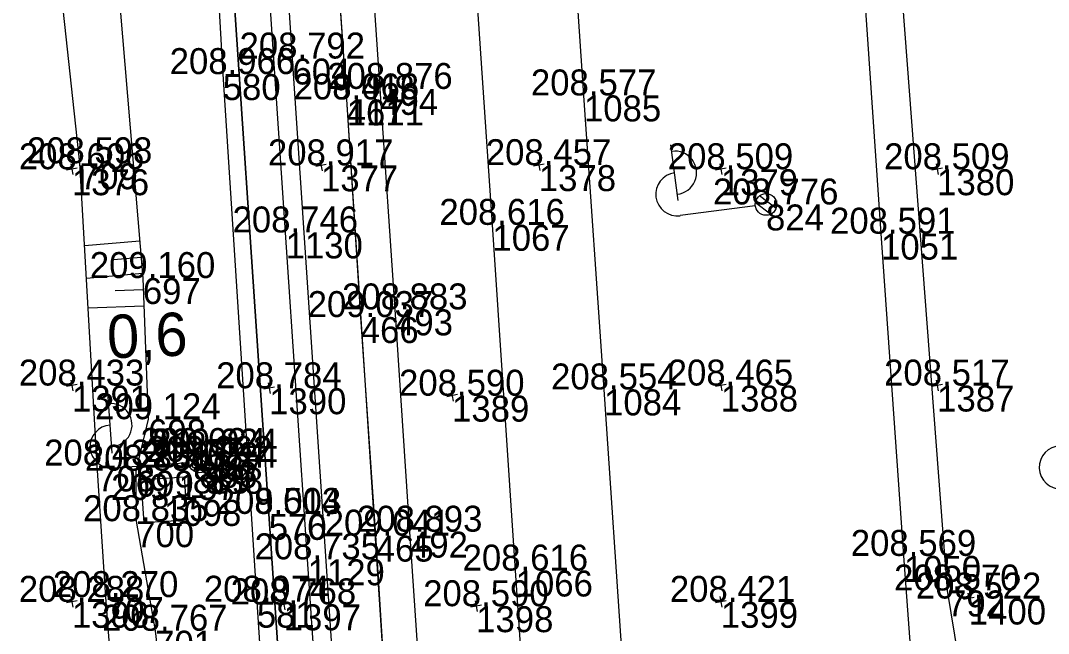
# Model space of a CAD drawing. Extents: x -556590 to -554855, y -1137918 to -1135717.
# Drawn here: x -554952.37 to -554904.86, y -1137601.46 to -1137573.12 of the extents above; entities that cross this region are included whole.
import ezdxf

# ---------------------------------------------------------------- set-up
doc = ezdxf.new("R2010")
doc.units = 0
for name, color, linetype in [('Vrstva 1', 7, 'Continuous'), ('Vrstva 12', 7, 'Continuous'), ('Vrstva 14', 7, 'Continuous'), ('Vrstva 25', 7, 'Continuous'), ('Vrstva 47', 7, 'Continuous'), ('Vrstva 48', 7, 'Continuous'), ('Vrstva 49', 7, 'Continuous'), ('Vrstva 51', 7, 'Continuous'), ('Vrstva 60', 7, 'Continuous'), ('Vrstva 61', 7, 'Continuous')]:
    doc.layers.add(name, color=color, linetype=linetype)

msp = doc.modelspace()

# ---------------------------------------------------------------- linework, layer by layer
at = {"layer": 'Vrstva 1'}
for points in [[(-554924.167, -1137608.122), (-554924.511, -1137603.151), (-554925.397, -1137590.18), (-554926.328, -1137576.586), (-554927.274, -1137562.665), (-554928.265, -1137548.068), (-554929.313, -1137532.88), (-554930.318, -1137518.241), (-554930.722, -1137512.299)], [(-554917.975, -1137769.552), (-554918.963, -1137754.815), (-554920.086, -1137737.896), (-554921.053, -1137723.548), (-554921.381, -1137719.023), (-554921.495, -1137717.207), (-554921.933, -1137710.655), (-554922.979, -1137695.094), (-554924.253, -1137675.995), (-554925.623, -1137655.572), (-554926.937, -1137636.258), (-554927.454, -1137628.755), (-554928.446, -1137614.083), (-554929.485, -1137598.553), (-554930.559, -1137582.57), (-554931.667, -1137566.254), (-554932.879, -1137548.591), (-554934.309, -1137529.922)], [(-554927.452, -1137770.473), (-554928.449, -1137755.712), (-554929.562, -1137739.23), (-554930.556, -1137724.715), (-554930.9, -1137719.598), (-554931.034, -1137717.552), (-554931.481, -1137710.736), (-554932.204, -1137700.023), (-554932.469, -1137696.167), (-554932.595, -1137694.151), (-554933.117, -1137686.686), (-554934.152, -1137671.759), (-554934.854, -1137661.232), (-554935.125, -1137657.229), (-554935.687, -1137648.862), (-554936.859, -1137631.513), (-554937.258, -1137625.309), (-554938.149, -1137612.094), (-554939.101, -1137598.034), (-554940.12, -1137582.921), (-554941.144, -1137567.775), (-554942.217, -1137552.225), (-554943.433, -1137536.043)], [(-554912.12, -1137717.809), (-554912.248, -1137715.711), (-554912.365, -1137713.967), (-554912.887, -1137706.122), (-554912.119, -1137688.223), (-554912.088, -1137687.497), (-554911.853, -1137682.02), (-554911.103, -1137668.018), (-554910.285, -1137652.829), (-554909.709, -1137641.532), (-554909.501, -1137632.959), (-554909.737, -1137623.526), (-554909.95, -1137619.461), (-554910.61, -1137610.419), (-554911.54, -1137597.875), (-554912.594, -1137582.977), (-554913.612, -1137568.149), (-554914.538, -1137554.794), (-554914.947, -1137549.002), (-554915.779, -1137537.195)], [(-554930.884, -1137648.475), (-554931.599, -1137637.897), (-554932.285, -1137627.724), (-554932.968, -1137617.617), (-554933.656, -1137607.436), (-554934.37, -1137596.756), (-554935.06, -1137586.479), (-554935.745, -1137576.286), (-554936.45, -1137565.815), (-554937.151, -1137555.461), (-554937.161, -1137555.34), (-554937.226, -1137554.403), (-554937.848, -1137545.575)]]:
    msp.add_lwpolyline(points, dxfattribs=at)
at = {"layer": 'Vrstva 12'}
msp.add_lwpolyline([(-554943.834, -1137593.191), (-554943.838, -1137593.802), (-554944.411, -1137593.79), (-554944.377, -1137593.165), (-554943.834, -1137593.191)], dxfattribs=at)
at = {"layer": 'Vrstva 14'}
for points in [[(-554943.664, -1137554.571), (-554944.223, -1137554.644), (-554943.027, -1137575.6), (-554941.448, -1137599.994), (-554939.649, -1137627.718), (-554937.668, -1137657.599), (-554936.721, -1137657.499)], [(-554936.721, -1137657.499), (-554936.819, -1137656.544), (-554938.386, -1137633.229), (-554940.9, -1137595.934), (-554942.999, -1137564.635), (-554943.625, -1137555.587), (-554943.664, -1137554.571)], [(-554943.664, -1137554.571), (-554943.625, -1137555.587), (-554942.999, -1137564.635), (-554940.9, -1137595.934), (-554938.386, -1137633.229), (-554936.819, -1137656.544), (-554936.721, -1137657.499)], [(-554926.758, -1137768.121), (-554928.518, -1137741.891), (-554929.98, -1137719.751), (-554930.124, -1137717.521), (-554931.584, -1137696.135), (-554931.726, -1137694.002), (-554933.296, -1137671.213), (-554933.974, -1137661.145), (-554934.241, -1137656.955), (-554935.944, -1137632.264), (-554937.931, -1137602.72), (-554939.802, -1137574.881), (-554941.104, -1137554.789), (-554938.902, -1137554.586)], [(-554931.889, -1137658.069), (-554931.922, -1137657.332), (-554933.251, -1137637.218), (-554934.945, -1137612.635), (-554937.297, -1137576.773), (-554938.774, -1137555.612), (-554938.902, -1137554.586)], [(-554929.334, -1137695.867), (-554929.441, -1137693.923), (-554929.5, -1137693.042), (-554930, -1137690), (-554930.173, -1137683.019), (-554930.845, -1137672.941), (-554931.537, -1137662.834), (-554931.685, -1137660.824), (-554931.78, -1137659.935), (-554931.889, -1137658.069), (-554931.922, -1137657.332), (-554932.592, -1137647.264), (-554933.251, -1137637.218), (-554933.96, -1137627.13), (-554934.647, -1137617.064), (-554935.312, -1137607.011), (-554935.955, -1137596.939), (-554936.647, -1137586.834), (-554937.297, -1137576.773), (-554937.979, -1137566.689), (-554938.774, -1137555.612), (-554938.902, -1137554.586)]]:
    msp.add_lwpolyline(points, dxfattribs=at)
at = {"layer": 'Vrstva 25'}
for p, q in [((-554921.968, -1137581.451), (-554922.304, -1137578.873)), ((-554917.447, -1137581.808), (-554918.206, -1137581.225)), ((-554918.407, -1137581.693), (-554921.877, -1137582.145)), ((-554917.704, -1137582.083), (-554918.402, -1137581.547)), ((-554948.138, -1137593.12), (-554948.325, -1137590.527)), ((-554943.645, -1137593.738), (-554944.369, -1137593.111)), ((-554944.597, -1137593.567), (-554948.088, -1137593.818)), ((-554943.918, -1137593.997), (-554944.583, -1137593.422))]:
    msp.add_line(p, q, dxfattribs=at)
for centre in [(-554917.911, -1137581.628), (-554944.098, -1137593.531)]:
    msp.add_circle(centre, 0.5, dxfattribs=at)
for centre, start, end in [((-554922.124, -1137580.161), 276.7279, 98.1331), ((-554922.007, -1137581.154), 97.4305, 277.4305), ((-554948.219, -1137591.823), 273.4165, 94.8217), ((-554948.159, -1137592.821), 94.1191, 274.1191), ((-554904.277, -1137593.785), 91.7172, 271.7172)]:
    msp.add_arc(centre, 1, start, end, dxfattribs=at)
at = {"layer": 'Vrstva 47'}
msp.add_lwpolyline([(-554944.806, -1137594.224), (-554944.671, -1137596.219), (-554946.666, -1137596.354), (-554946.801, -1137594.359), (-554944.806, -1137594.224)], dxfattribs=at)
at = {"layer": 'Vrstva 48'}
for p, q in [((-554946.863, -1137583.331), (-554949.41, -1137583.546)), ((-554946.8, -1137584.078), (-554948.084, -1137584.187)), ((-554946.737, -1137584.826), (-554949.325, -1137585.044)), ((-554946.7, -1137585.575), (-554947.994, -1137585.623)), ((-554946.672, -1137586.324), (-554949.246, -1137586.42))]:
    msp.add_line(p, q, dxfattribs=at)
at = {"layer": 'Vrstva 49'}
for p, q in [((-554950.047, -1137579.754), (-554949.953, -1137580.246)), ((-554938.238, -1137579.773), (-554938.73, -1137579.867)), ((-554938.531, -1137579.574), (-554938.437, -1137580.066)), ((-554928.167, -1137579.763), (-554928.659, -1137579.857)), ((-554928.46, -1137579.564), (-554928.366, -1137580.056)), ((-554920.047, -1137579.754), (-554919.953, -1137580.246)), ((-554910.047, -1137579.754), (-554909.953, -1137580.246)), ((-554949.754, -1137579.953), (-554950.246, -1137580.047)), ((-554919.754, -1137579.953), (-554920.246, -1137580.047)), ((-554909.754, -1137579.953), (-554910.246, -1137580.047)), ((-554950.047, -1137589.754), (-554949.953, -1137590.246)), ((-554920.047, -1137589.754), (-554919.953, -1137590.246)), ((-554910.047, -1137589.754), (-554909.953, -1137590.246)), ((-554949.754, -1137589.953), (-554950.246, -1137590.047)), ((-554940.634, -1137590.079), (-554941.126, -1137590.173)), ((-554940.927, -1137589.88), (-554940.833, -1137590.372)), ((-554932.471, -1137590.222), (-554932.377, -1137590.714)), ((-554919.754, -1137589.953), (-554920.246, -1137590.047)), ((-554909.754, -1137589.953), (-554910.246, -1137590.047)), ((-554932.178, -1137590.421), (-554932.67, -1137590.515)), ((-554950.047, -1137599.754), (-554949.953, -1137600.246)), ((-554920.047, -1137599.754), (-554919.953, -1137600.246)), ((-554908.291, -1137599.801), (-554908.783, -1137599.895)), ((-554908.584, -1137599.602), (-554908.49, -1137600.094)), ((-554949.754, -1137599.953), (-554950.246, -1137600.047)), ((-554939.96, -1137600.069), (-554940.452, -1137600.163)), ((-554940.253, -1137599.87), (-554940.159, -1137600.362)), ((-554931.064, -1137600.155), (-554931.556, -1137600.249)), ((-554931.357, -1137599.956), (-554931.263, -1137600.448)), ((-554919.754, -1137599.953), (-554920.246, -1137600.047))]:
    msp.add_line(p, q, dxfattribs=at)
for points in [[(-554951.38, -1137516.096), (-554950.362, -1137520.761), (-554949.334, -1137537.69), (-554948.595, -1137552.125), (-554948.14, -1137568.191), (-554946.72, -1137585.029), (-554946.477, -1137591.556), (-554947.039, -1137593.937), (-554947.027, -1137596.272), (-554946.152, -1137601.334), (-554945.152, -1137610.021), (-554945.058, -1137616.778), (-554945.247, -1137625.395)], [(-554945.247, -1137625.395), (-554946.746, -1137619.421), (-554947.672, -1137609.573), (-554948.428, -1137599.781), (-554948.83, -1137593.698), (-554949.629, -1137579.724), (-554951.035, -1137566.737), (-554950.648, -1137554.742), (-554950.163, -1137542.828), (-554950.887, -1137529.142), (-554951.325, -1137520.784), (-554951.38, -1137516.096)]]:
    msp.add_lwpolyline(points, dxfattribs=at)
at = {"layer": 'Vrstva 51'}
msp.add_lwpolyline([(-554923.958, -1137439.154), (-554921.384, -1137460.492), (-554920.249, -1137473.563), (-554918.745, -1137491.257), (-554915.318, -1137516.028), (-554914.46, -1137526.509), (-554912.018, -1137566.83), (-554909.54, -1137599.474), (-554906.296, -1137619.179), (-554904.054, -1137640.988), (-554902.007, -1137663.515), (-554901.204, -1137677.928), (-554900.627, -1137681.481), (-554898.957, -1137685.66), (-554896.57, -1137689.296), (-554893.815, -1137691.613), (-554889.437, -1137693.47), (-554883.069, -1137697.253), (-554880.009, -1137699.781), (-554876.436, -1137704.84), (-554873.989, -1137710.204), (-554871.95, -1137718.337), (-554870.137, -1137731.24), (-554867.796, -1137750.715)], dxfattribs=at)
at = {"layer": 'Vrstva 60'}
for p, q in [((-554939.802, -1137574.881), (-554939.802, -1137574.881)), ((-554943.027, -1137575.6), (-554943.027, -1137575.6)), ((-554935.745, -1137576.286), (-554935.745, -1137576.286)), ((-554937.297, -1137576.773), (-554937.297, -1137576.773)), ((-554937.297, -1137576.773), (-554937.297, -1137576.773)), ((-554926.328, -1137576.586), (-554926.328, -1137576.586)), ((-554949.629, -1137579.724), (-554949.629, -1137579.724)), ((-554938.484, -1137579.82), (-554938.484, -1137579.82)), ((-554928.413, -1137579.81), (-554928.413, -1137579.81)), ((-554950, -1137580), (-554950, -1137580)), ((-554920, -1137580), (-554920, -1137580)), ((-554910, -1137580), (-554910, -1137580)), ((-554917.911, -1137581.628), (-554917.911, -1137581.628)), ((-554930.559, -1137582.57), (-554930.559, -1137582.57)), ((-554940.12, -1137582.921), (-554940.12, -1137582.921)), ((-554912.594, -1137582.977), (-554912.594, -1137582.977)), ((-554946.72, -1137585.029), (-554946.72, -1137585.029)), ((-554935.06, -1137586.479), (-554935.06, -1137586.479)), ((-554936.647, -1137586.834), (-554936.647, -1137586.834)), ((-554950, -1137590), (-554950, -1137590)), ((-554940.88, -1137590.126), (-554940.88, -1137590.126)), ((-554925.397, -1137590.18), (-554925.397, -1137590.18)), ((-554920, -1137590), (-554920, -1137590)), ((-554910, -1137590), (-554910, -1137590)), ((-554932.424, -1137590.468), (-554932.424, -1137590.468)), ((-554946.477, -1137591.556), (-554946.477, -1137591.556)), ((-554944.377, -1137593.165), (-554944.377, -1137593.165)), ((-554944.098, -1137593.531), (-554944.098, -1137593.531)), ((-554943.834, -1137593.191), (-554943.834, -1137593.191)), ((-554948.83, -1137593.698), (-554948.83, -1137593.698)), ((-554947.039, -1137593.937), (-554947.039, -1137593.937)), ((-554944.411, -1137593.79), (-554944.411, -1137593.79)), ((-554943.838, -1137593.802), (-554943.838, -1137593.802)), ((-554945.736, -1137595.289), (-554945.736, -1137595.289)), ((-554940.9, -1137595.934), (-554940.9, -1137595.934)), ((-554940.9, -1137595.934), (-554940.9, -1137595.934)), ((-554947.027, -1137596.272), (-554947.027, -1137596.272)), ((-554935.955, -1137596.939), (-554935.955, -1137596.939)), ((-554934.37, -1137596.756), (-554934.37, -1137596.756)), ((-554911.54, -1137597.875), (-554911.54, -1137597.875)), ((-554939.101, -1137598.034), (-554939.101, -1137598.034)), ((-554929.485, -1137598.553), (-554929.485, -1137598.553)), ((-554948.428, -1137599.781), (-554948.428, -1137599.781)), ((-554909.54, -1137599.474), (-554909.54, -1137599.474)), ((-554950, -1137600), (-554950, -1137600)), ((-554941.448, -1137599.994), (-554941.448, -1137599.994)), ((-554940.206, -1137600.116), (-554940.206, -1137600.116)), ((-554931.31, -1137600.202), (-554931.31, -1137600.202)), ((-554920, -1137600), (-554920, -1137600)), ((-554908.537, -1137599.848), (-554908.537, -1137599.848)), ((-554946.152, -1137601.334), (-554946.152, -1137601.334))]:
    msp.add_line(p, q, dxfattribs=at)

# ---------------------------------------------------------------- texts
at = {"layer": 'Vrstva 25'}
msp.add_text('4', height=1.5, rotation=94.1191, dxfattribs=at).set_placement((-554942.203, -1137593.249))
at = {"layer": 'Vrstva 48'}
msp.add_text('0,6', height=2, rotation=2.1321, dxfattribs=at).set_placement((-554948.338, -1137588.744))
at = {"layer": 'Vrstva 60'}
for s, p in [('604', (-554939.802, -1137576.081)), ('580', (-554943.027, -1137576.8)), ('494', (-554935.745, -1137577.486)), ('467', (-554937.297, -1137577.973)), ('1111', (-554937.297, -1137577.973)), ('1085', (-554926.328, -1137577.786)), ('709', (-554949.629, -1137580.924)), ('1377', (-554938.484, -1137581.02)), ('1378', (-554928.413, -1137581.01)), ('1376', (-554950, -1137581.2)), ('1379', (-554920, -1137581.2)), ('1380', (-554910, -1137581.2)), ('824', (-554917.911, -1137582.828)), ('1067', (-554930.559, -1137583.77)), ('1130', (-554940.12, -1137584.121)), ('1051', (-554912.594, -1137584.177)), ('697', (-554946.72, -1137586.229)), ('493', (-554935.06, -1137587.679)), ('466', (-554936.647, -1137588.034)), ('1391', (-554950, -1137591.2)), ('1390', (-554940.88, -1137591.326)), ('1084', (-554925.397, -1137591.38)), ('1388', (-554920, -1137591.2)), ('1387', (-554910, -1137591.2)), ('1389', (-554932.424, -1137591.668)), ('698', (-554946.477, -1137592.756)), ('890', (-554944.377, -1137594.365)), ('886', (-554944.098, -1137594.731)), ('887', (-554943.834, -1137594.391)), ('708', (-554948.83, -1137594.898)), ('699', (-554947.039, -1137595.137)), ('889', (-554944.411, -1137594.99)), ('888', (-554943.838, -1137595.002)), ('1098', (-554945.736, -1137596.489)), ('570', (-554940.9, -1137597.134)), ('576', (-554940.9, -1137597.134)), ('700', (-554947.027, -1137597.472)), ('465', (-554935.955, -1137598.139)), ('492', (-554934.37, -1137597.956)), ('1050', (-554911.54, -1137599.075)), ('1129', (-554939.101, -1137599.234)), ('1066', (-554929.485, -1137599.753)), ('707', (-554948.428, -1137600.981)), ('792', (-554909.54, -1137600.674)), ('1396', (-554950, -1137601.2)), ('581', (-554941.448, -1137601.194)), ('1397', (-554940.206, -1137601.316)), ('1398', (-554931.31, -1137601.402)), ('1399', (-554920, -1137601.2)), ('1400', (-554908.537, -1137601.048)), ('701', (-554946.152, -1137602.534))]:
    msp.add_text(s, height=1.2, dxfattribs=at).set_placement(p)
at = {"layer": 'Vrstva 61'}
for s, p in [('208.792', (-554942.25, -1137574.881)), ('208.966', (-554945.479, -1137575.6)), ('208.876', (-554938.197, -1137576.286)), ('209.063', (-554939.749, -1137576.773)), ('208.416', (-554939.749, -1137576.773)), ('208.577', (-554928.78, -1137576.586)), ('208.606', (-554952.452, -1137580)), ('208.598', (-554952.083, -1137579.724)), ('208.917', (-554940.936, -1137579.82)), ('208.457', (-554930.865, -1137579.81)), ('208.509', (-554922.454, -1137580)), ('208.509', (-554912.454, -1137580)), ('208.776', (-554920.363, -1137581.628)), ('208.746', (-554942.572, -1137582.921)), ('208.616', (-554933.011, -1137582.57)), ('208.591', (-554914.951, -1137582.977)), ('209.160', (-554949.171, -1137585.029)), ('208.883', (-554937.512, -1137586.479)), ('209.037', (-554939.099, -1137586.834)), ('208.433', (-554952.452, -1137590)), ('208.465', (-554922.456, -1137590)), ('208.517', (-554912.452, -1137590)), ('208.784', (-554943.331, -1137590.126)), ('208.590', (-554934.875, -1137590.468)), ('208.554', (-554927.848, -1137590.18)), ('209.124', (-554948.928, -1137591.556)), ('209.024', (-554946.828, -1137593.165)), ('209.024', (-554946.285, -1137593.191)), ('208.437', (-554951.282, -1137593.698)), ('209.024', (-554946.862, -1137593.79)), ('209.062', (-554946.546, -1137593.531)), ('209.024', (-554946.289, -1137593.802)), ('208.851', (-554949.396, -1137593.937)), ('209.137', (-554948.188, -1137595.289)), ('208.835', (-554949.483, -1137596.272)), ('208.513', (-554943.352, -1137595.934)), ('209.004', (-554943.351, -1137595.934)), ('209.041', (-554938.312, -1137596.939)), ('208.893', (-554936.822, -1137596.756)), ('208.735', (-554941.557, -1137598.034)), ('208.569', (-554913.994, -1137597.875)), ('208.616', (-554931.937, -1137598.553)), ('208.570', (-554911.991, -1137599.474)), ('208.288', (-554952.454, -1137600)), ('208.270', (-554950.879, -1137599.781)), ('208.974', (-554943.899, -1137599.994)), ('208.421', (-554922.357, -1137600)), ('208.522', (-554910.985, -1137599.848)), ('208.768', (-554942.66, -1137600.116)), ('208.590', (-554933.761, -1137600.202)), ('208.767', (-554948.604, -1137601.334))]:
    msp.add_text(s, height=1.2, dxfattribs=at).set_placement(p)

doc.saveas('drawing.dxf')
